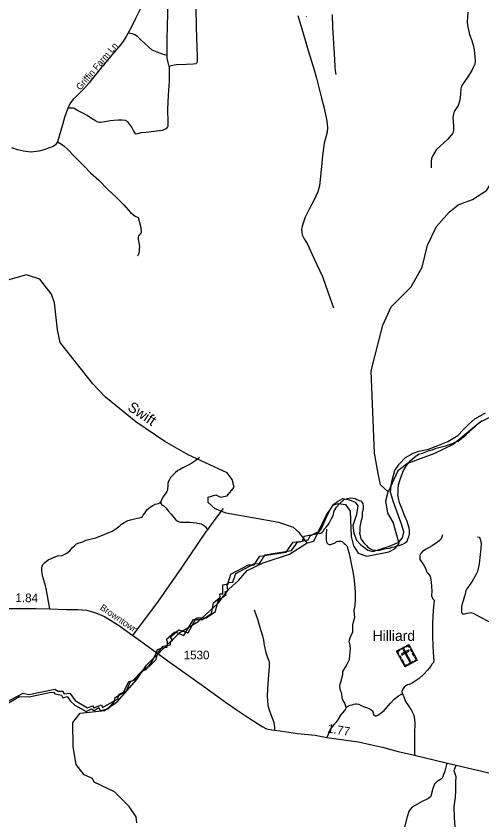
# Model space of a CAD drawing. Extents: x 2220236 to 2384410, y 720751 to 894131.
# Drawn here: x 2322567 to 2329296, y 847261 to 858872 of the extents above; entities that cross this region are included whole.
import ezdxf

# ---------------------------------------------------------------- set-up
doc = ezdxf.new("R2010")
doc.units = 0
for name, color, linetype in [('Exist Boundary Political City Limit New', 7, 'Continuous'), ('Exist Boundary Political City Limit New InsideOut', 7, 'Continuous'), ('Exist Cultural Cemetery CELL', 7, 'Continuous'), ('Exist Cultural Cemetery Label', 7, 'Continuous'), ('Exist Hydrographic Creek Single Shore', 7, 'Continuous'), ('Exist Hydrographic Creek Single Shore Label', 7, 'Continuous'), ('Exist Road Non-System Type 51', 7, 'Continuous'), ('Exist Road Non-System Type 51 Label', 7, 'Continuous'), ('Exist Road Primary Interstate Shield CELL', 7, 'Continuous'), ('Exist Road Secondary Mileage Hundredths English Label', 7, 'Continuous'), ('Exist Road Secondary Type 51 Attributed', 7, 'Continuous'), ('Exist Road Secondary Type 51 Label', 7, 'Continuous'), ('Exist Road Secondary Type 51 Number Label', 7, 'Continuous'), ('Map Preparation Boundary City Limit Buffer Line', 7, 'Continuous')]:
    doc.layers.add(name, color=color, linetype=linetype)

msp = doc.modelspace()

# ---------------------------------------------------------------- linework, layer by layer
at = {"layer": 'Exist Boundary Political City Limit New'}
msp.add_lwpolyline([(2322393, 848946), (2322669, 849094), (2322750, 849075), (2323128, 849151), (2323174, 849121), (2323238, 849119), (2323262, 849081), (2323343, 849092), (2323420, 848986), (2323597, 848879), (2323671, 848907), (2323690, 848881), (2323692, 848878), (2323803, 848922), (2323815, 848885), (2324037, 849010), (2324054, 849080), (2324164, 849127), (2324221, 849262), (2324280, 849286), (2324442, 849455), (2324488, 849478), (2324591, 849580), (2324610, 849660), (2324640, 849704), (2324692, 849771), (2324797, 849792), (2324798, 849832), (2324827, 849858), (2324797, 849908), (2324916, 850006), (2325052, 849963), (2325115, 850078), (2325116, 850080), (2325171, 850179), (2325314, 850182), (2325449, 850270), (2325484, 850429), (2325603, 850518), (2325586, 850557), (2325628, 850573), (2325614, 850656), (2325647, 850693), (2325696, 850694), (2325740, 850823), (2326002, 850961), (2326084, 850964), (2326163, 851089), (2326546, 851152), (2326633, 851272), (2326784, 851305), (2326816, 851363), (2326914, 851416), (2326928, 851406), (2326948, 851397), (2326970, 851404), (2326990, 851418), (2327006, 851437), (2327017, 851460), (2327044, 851491), (2327075, 851522), (2327089, 851550), (2327124, 851614), (2327146, 851657), (2327162, 851728), (2327194, 851778), (2327241, 851826), (2327308, 851891), (2327354, 851906), (2327392, 851912), (2327431, 851907), (2327463, 851905), (2327489, 851888), (2327522, 851876), (2327545, 851872), (2327575, 851833), (2327583, 851795), (2327580, 851752), (2327567, 851704), (2327566, 851646), (2327558, 851602), (2327547, 851565), (2327536, 851519), (2327534, 851488), (2327534, 851453), (2327534, 851428), (2327529, 851404), (2327535, 851372), (2327543, 851343), (2327548, 851323), (2327566, 851296), (2327575, 851285), (2327596, 851256), (2327599, 851253), (2327628, 851227), (2327650, 851202), (2327686, 851179), (2327715, 851164), (2327757, 851156), (2327786, 851155), (2327816, 851158), (2327850, 851165), (2327885, 851175), (2327912, 851184), (2327962, 851187), (2328001, 851201), (2328037, 851206), (2328070, 851218), (2328114, 851228), (2328152, 851246), (2328189, 851266), (2328214, 851288), (2328224, 851315), (2328241, 851354), (2328250, 851394), (2328251, 851431), (2328245, 851479), (2328237, 851507), (2328226, 851540), (2328211, 851584), (2328196, 851617), (2328180, 851659), (2328154, 851725), (2328132, 851775), (2328106, 851843), (2328090, 851908), (2328081, 851963), (2328087, 851984), (2328086, 852038), (2328092, 852100), (2328108, 852166), (2328137, 852246), (2328165, 852310), (2328206, 852382), (2328263, 852452), (2328321, 852499), (2328379, 852543), (2328437, 852560), (2328532, 852596), (2328584, 852609), (2328635, 852631), (2328711, 852648), (2328770, 852665), (2328828, 852683), (2328869, 852700), (2328908, 852720), (2328939, 852728), (2328952, 852731), (2329023, 852791), (2329062, 852818), (2329090, 852846), (2329114, 852868), (2329158, 852908), (2329205, 852951), (2329253, 852992), (2329299, 853033)], dxfattribs=at)
at = {"layer": 'Exist Boundary Political City Limit New InsideOut'}
msp.add_line((2328013, 851867), (2327975, 851994), dxfattribs=at)
for points in [[(2327975, 851994), (2327991, 852131), (2328040, 852307), (2328101, 852400), (2328194, 852494), (2328304, 852560), (2328386, 852587), (2328524, 852615), (2328634, 852659), (2328804, 852725), (2328947, 852813), (2329024, 852895), (2329106, 852978), (2329194, 853055), (2329348, 853143)], [(2322398, 848921), (2322618, 849042), (2322755, 849037), (2323052, 849103), (2323107, 849108), (2323129, 849081), (2323222, 849064), (2323244, 849026), (2323305, 849042), (2323354, 848976), (2323415, 848921), (2323579, 848828), (2323656, 848866), (2323695, 848844), (2323761, 848883), (2323783, 848844), (2323898, 848866), (2323991, 848971), (2323997, 849031), (2324118, 849103), (2324195, 849262), (2324255, 849273), (2324387, 849416), (2324447, 849433), (2324535, 849548), (2324585, 849658), (2324612, 849724), (2324684, 849746), (2324749, 849757), (2324755, 849834), (2324739, 849872), (2324859, 849977), (2324991, 849927), (2325131, 850155), (2325258, 850155), (2325389, 850243), (2325417, 850397), (2325516, 850480), (2325510, 850529), (2325554, 850529), (2325554, 850656), (2325626, 850672), (2325670, 850810), (2325922, 850947), (2326005, 850947), (2326087, 851073), (2326466, 851128), (2326570, 851271), (2326702, 851288), (2326730, 851359), (2326928, 851398), (2326977, 851469), (2327070, 851678), (2327147, 851816), (2327219, 851865), (2327285, 851903), (2327383, 851887), (2327466, 851849), (2327504, 851799), (2327482, 851673), (2327433, 851513), (2327444, 851403), (2327482, 851304), (2327548, 851233), (2327647, 851156), (2327719, 851139), (2327960, 851216), (2328098, 851271), (2328150, 851334), (2328167, 851422), (2328134, 851532), (2328013, 851867)]]:
    msp.add_lwpolyline(points, dxfattribs=at)
at = {"layer": 'Exist Cultural Cemetery CELL'}
for points in [[(2328063, 849698), (2328238, 849793), (2328360, 849570), (2328185, 849474)], [(2328084, 849660), (2328094, 849665), (2328079, 849694), (2328114, 849713), (2328109, 849723), (2328063, 849698)], [(2328128, 849733), (2328174, 849758), (2328179, 849748), (2328134, 849723)], [(2328132, 849658), (2328141, 849641), (2328244, 849698), (2328235, 849714)], [(2328173, 849725), (2328157, 849716), (2328254, 849538), (2328270, 849546)], [(2328259, 849755), (2328249, 849750), (2328234, 849778), (2328198, 849759), (2328193, 849768), (2328238, 849793)], [(2328284, 849686), (2328263, 849724), (2328273, 849729), (2328294, 849691)], [(2328120, 849595), (2328099, 849633), (2328109, 849638), (2328130, 849600)], [(2328315, 849628), (2328295, 849666), (2328305, 849671), (2328325, 849633)], [(2328331, 849554), (2328325, 849564), (2328345, 849575), (2328325, 849610), (2328335, 849615), (2328360, 849570)], [(2328152, 849536), (2328131, 849574), (2328141, 849579), (2328162, 849541)], [(2328214, 849490), (2328209, 849500), (2328189, 849490), (2328170, 849525), (2328160, 849520), (2328185, 849475)], [(2328230, 849512), (2328305, 849553), (2328310, 849543), (2328236, 849502)]]:
    msp.add_lwpolyline(points, close=True, dxfattribs=at)
at = {"layer": 'Exist Hydrographic Creek Single Shore'}
for points in [[(2327941, 852001), (2327832, 852101), (2327797, 852267), (2327744, 852557), (2327697, 853747), (2327865, 854407), (2327987, 854674), (2328276, 854962), (2328431, 855247), (2328511, 855565), (2328641, 855833), (2328822, 856041), (2328954, 856145), (2329162, 856222), (2329360, 856355), (2329508, 856574), (2329564, 856783), (2329563, 856892), (2329628, 856993), (2329835, 857169), (2329956, 857479), (2330063, 857588), (2330204, 857657), (2330621, 857670)], [(2326774, 851263), (2326656, 851413), (2326572, 851485), (2326363, 851558), (2325604, 851692), (2325445, 851757), (2325344, 851848), (2325343, 851924), (2325451, 851958), (2325518, 851924), (2325618, 851941), (2325716, 852070), (2325690, 852178), (2325614, 852276), (2325053, 852535), (2324717, 852725), (2324298, 853010), (2323861, 853366), (2323676, 853562), (2323203, 854157), (2323167, 854339), (2323122, 854731), (2323078, 854857), (2322909, 855070), (2322718, 855134), (2322410, 855050)], [(2329445, 853093), (2329271, 853007), (2328883, 852686), (2328601, 852549), (2328220, 852412), (2328080, 852302), (2327941, 852001)], [(2326774, 851263), (2326866, 851290), (2327053, 851666), (2327152, 851811), (2327226, 851833), (2327327, 851818), (2327394, 851719), (2327406, 851355), (2327441, 851222), (2327509, 851113), (2327634, 851072), (2327950, 851134), (2328042, 851184), (2328099, 851252), (2328012, 851560), (2327936, 851692), (2327909, 851868), (2327941, 852001)], [(2324311, 847221), (2324301, 847306), (2324200, 847453), (2323989, 847667), (2323696, 847806), (2323670, 847858), (2323553, 847915), (2323435, 848061), (2323391, 848319), (2323386, 848670), (2323494, 848805), (2323843, 848843), (2324025, 848968), (2324313, 849289), (2324453, 849498), (2324931, 849970), (2325196, 850129), (2325484, 850393), (2325640, 850593), (2325781, 850721), (2325904, 850864), (2326136, 850975), (2326518, 851102), (2326774, 851263)]]:
    msp.add_lwpolyline(points, dxfattribs=at)
at = {"layer": 'Exist Road Non-System Type 51'}
for points in [[(2324627, 859418), (2324594, 859373), (2324541, 859305), (2324480, 859211), (2324457, 859163), (2324409, 859070), (2324355, 858962), (2324292, 858838), (2324238, 858728), (2324188, 858629)], [(2324751, 858302), (2324748, 858394), (2324748, 858560), (2324753, 858714), (2324760, 858923), (2324760, 859000), (2324762, 859222), (2324768, 859264), (2324775, 859292), (2324789, 859315)], [(2325166, 859076), (2325163, 858986), (2325168, 858714), (2325180, 858420), (2325183, 858291), (2325185, 858219), (2325180, 858196), (2325163, 858184), (2325125, 858178), (2325030, 858173), (2324886, 858168), (2324802, 858153), (2324780, 858146)], [(2326638, 858882), (2326707, 858639), (2326787, 858375), (2326872, 858098), (2326908, 857977), (2326980, 857689), (2327014, 857563), (2327053, 857385), (2327062, 857315), (2327066, 857259), (2327061, 857196), (2327044, 857141), (2327019, 857038), (2326993, 856852), (2326980, 856701), (2326961, 856512), (2326948, 856421), (2326925, 856334), (2326898, 856271), (2326863, 856198), (2326800, 856082), (2326744, 855970), (2326707, 855869), (2326701, 855833), (2326692, 855794), (2326693, 855750), (2326700, 855711), (2326730, 855657), (2326775, 855579), (2326867, 855374), (2326995, 855109), (2327072, 854888), (2327153, 854657)], [(2327131, 858897), (2327140, 858709), (2327165, 858249), (2327169, 858139), (2327174, 858080), (2327185, 858030)], [(2329091, 858930), (2329085, 858789), (2329086, 858737), (2329117, 858605), (2329148, 858519), (2329169, 858453), (2329183, 858384), (2329190, 858330), (2329199, 858230), (2329192, 858180), (2329170, 858130), (2329149, 858087), (2329092, 857995), (2329017, 857884), (2329001, 857858), (2328989, 857820), (2328986, 857746), (2328975, 857658), (2328952, 857579), (2328897, 857493), (2328885, 857455), (2328878, 857405), (2328881, 857345), (2328885, 857283), (2328884, 857231), (2328880, 857195), (2328872, 857175), (2328803, 857094), (2328637, 856938), (2328580, 856850), (2328568, 856816), (2328563, 856770), (2328562, 856680)], [(2324188, 858629), (2324183, 858619), (2324159, 858578), (2324125, 858522), (2324078, 858460), (2324019, 858390), (2323960, 858323), (2323883, 858230), (2323845, 858183), (2323826, 858156), (2323808, 858139), (2323785, 858113), (2323752, 858071), (2323689, 857995), (2323616, 857901), (2323545, 857822), (2323489, 857764), (2323434, 857709), (2323393, 857671), (2323369, 857640), (2323343, 857603), (2323309, 857528), (2323268, 857408), (2323238, 857302), (2323165, 857055)], [(2324751, 858302), (2324682, 858322), (2324603, 858350), (2324533, 858382), (2324485, 858422), (2324434, 858472), (2324372, 858525), (2324319, 858575), (2324281, 858601), (2324248, 858614), (2324216, 858623), (2324188, 858629)], [(2324780, 858146), (2324764, 858204), (2324752, 858247), (2324751, 858272), (2324751, 858302)], [(2324780, 858146), (2324780, 858048), (2324777, 857934), (2324765, 857731), (2324755, 857530), (2324761, 857334), (2324761, 857281), (2324751, 857259), (2324726, 857241), (2324675, 857221), (2324559, 857206), (2324444, 857189), (2324370, 857184), (2324321, 857171), (2324300, 857168), (2324290, 857173), (2324263, 857219), (2324238, 857269), (2324179, 857344), (2324149, 857364), (2324101, 857371), (2324041, 857371), (2323980, 857366), (2323924, 857357), (2323851, 857347), (2323798, 857336), (2323773, 857336), (2323746, 857342), (2323713, 857359), (2323655, 857395), (2323592, 857437), (2323531, 857468), (2323446, 857513), (2323411, 857537), (2323390, 857543), (2323355, 857540), (2323315, 857542)], [(2323165, 857055), (2323135, 857013), (2323102, 856989), (2323051, 856967), (2322966, 856939), (2322894, 856919), (2322786, 856909), (2322676, 856919), (2322587, 856940), (2322505, 856970)], [(2323165, 857055), (2323225, 857023), (2323258, 856998), (2323310, 856949), (2323416, 856839), (2323549, 856703), (2323643, 856610), (2323763, 856502), (2323892, 856369), (2324018, 856254), (2324123, 856147), (2324188, 856073), (2324219, 856037), (2324256, 856005), (2324287, 855984), (2324330, 855963), (2324368, 855817), (2324376, 855755), (2324372, 855741), (2324360, 855726), (2324344, 855709), (2324337, 855696), (2324331, 855679), (2324329, 855655), (2324337, 855622), (2324345, 855572), (2324349, 855543), (2324346, 855512), (2324344, 855479), (2324338, 855446), (2324333, 855424), (2324320, 855402)], [(2325217, 852494), (2325164, 852455), (2325107, 852416), (2325044, 852382), (2324976, 852348), (2324928, 852318), (2324905, 852307), (2324867, 852277), (2324829, 852240), (2324799, 852205), (2324777, 852169), (2324765, 852149), (2324761, 852116), (2324757, 852083), (2324756, 852048), (2324754, 852026), (2324747, 852006), (2324726, 851975), (2324694, 851928), (2324673, 851895), (2324658, 851857)], [(2323053, 850309), (2323000, 850606), (2322991, 850644), (2322960, 850758), (2322945, 850823), (2322939, 850867), (2322941, 850903), (2322946, 850929), (2322954, 850951), (2322976, 850974), (2323031, 851016), (2323163, 851078), (2323233, 851083), (2323263, 851093), (2323302, 851114), (2323344, 851148), (2323384, 851197), (2323414, 851224), (2323442, 851247), (2323480, 851264), (2323530, 851280), (2323575, 851300), (2323719, 851337), (2323851, 851390), (2323954, 851430), (2324009, 851465), (2324068, 851511), (2324092, 851533), (2324126, 851559), (2324171, 851581), (2324219, 851596), (2324279, 851608), (2324321, 851618), (2324347, 851623), (2324367, 851628), (2324380, 851633), (2324394, 851646), (2324402, 851662), (2324425, 851694), (2324458, 851740), (2324504, 851779), (2324541, 851804), (2324574, 851822), (2324602, 851827), (2324625, 851830), (2324635, 851835), (2324647, 851842), (2324658, 851857)], [(2324658, 851857), (2324660, 851833), (2324668, 851815), (2324680, 851809), (2324700, 851797), (2324728, 851767), (2324766, 851727), (2324808, 851679), (2324871, 851603), (2324892, 851583), (2324921, 851568), (2324941, 851561), (2324972, 851561), (2325009, 851563), (2325075, 851561), (2325125, 851559), (2325170, 851553), (2325216, 851545), (2325239, 851538), (2325262, 851528), (2325287, 851511), (2325303, 851493), (2325321, 851468), (2325330, 851452), (2325333, 851449)], [(2325333, 851449), (2325413, 851561), (2325564, 851758)], [(2324253, 849925), (2324625, 850422), (2324966, 850912), (2325319, 851430), (2325333, 851449)], [(2327051, 851463), (2327046, 851383), (2327044, 851305), (2327049, 851277), (2327059, 851261), (2327071, 851250), (2327091, 851240), (2327107, 851240), (2327175, 851265), (2327197, 851281), (2327215, 851289), (2327235, 851289), (2327259, 851286), (2327281, 851278), (2327297, 851266), (2327307, 851256), (2327327, 851242), (2327347, 851221), (2327380, 851109), (2327427, 850871), (2327445, 850767), (2327456, 850668), (2327466, 850558), (2327466, 850447), (2327460, 850357), (2327447, 850284), (2327454, 850183), (2327428, 850080), (2327425, 849970), (2327403, 849927), (2327383, 849872), (2327375, 849840), (2327385, 849808), (2327393, 849737), (2327385, 849643), (2327379, 849572), (2327345, 849505), (2327284, 849406), (2327280, 849357), (2327252, 849248), (2327238, 849203), (2327244, 849156), (2327270, 849089), (2327274, 849029), (2327285, 848986), (2327316, 848937), (2327332, 848887), (2327324, 848860), (2327289, 848811), (2327255, 848773), (2327218, 848718), (2327192, 848671), (2327164, 848645), (2327130, 848603), (2327111, 848578), (2327095, 848548), (2327076, 848497), (2327058, 848452)], [(2328725, 851381), (2328706, 851321), (2328684, 851297), (2328654, 851273), (2328577, 851218), (2328491, 851170), (2328440, 851137), (2328413, 851108), (2328400, 851079), (2328398, 851049), (2328400, 851021), (2328456, 850943), (2328474, 850905), (2328499, 850839), (2328519, 850819), (2328546, 850782), (2328565, 850700), (2328572, 850565), (2328568, 850496), (2328586, 850457), (2328606, 850435), (2328590, 850284), (2328582, 850109), (2328580, 849979), (2328580, 849908), (2328594, 849675), (2328603, 849563), (2328595, 849533), (2328579, 849515), (2328556, 849483), (2328510, 849423), (2328459, 849365), (2328388, 849305), (2328316, 849256), (2328286, 849235), (2328246, 849219), (2328223, 849214), (2328199, 849200), (2328173, 849181), (2328153, 849148), (2328141, 849114), (2328146, 849087), (2328148, 849076), (2328157, 849061), (2328171, 849027), (2328194, 848974), (2328234, 848907), (2328277, 848840), (2328309, 848783), (2328319, 848751), (2328326, 848663), (2328324, 848509), (2328324, 848195)], [(2329232, 851350), (2329254, 851346), (2329264, 851331), (2329276, 851301), (2329285, 851248), (2329280, 851177), (2329272, 851094), (2329256, 850962), (2329232, 850848), (2329208, 850800), (2329167, 850725), (2329116, 850650), (2329080, 850601), (2329059, 850562), (2329053, 850518), (2329040, 850477), (2329025, 850425), (2329009, 850384), (2329003, 850341), (2329003, 850317), (2329001, 850295), (2329001, 850289), (2329001, 850274), (2329003, 850258), (2329011, 850246), (2329017, 850240), (2329027, 850236), (2329043, 850236), (2329066, 850242), (2329084, 850250), (2329118, 850254), (2329137, 850258), (2329171, 850246), (2329264, 850195), (2329394, 850128)], [(2326007, 850297), (2326056, 850159), (2326100, 850013), (2326126, 849921), (2326141, 849860), (2326153, 849785), (2326173, 849678), (2326197, 849609), (2326218, 849560), (2326222, 849540), (2326224, 849509), (2326222, 849471), (2326218, 849418), (2326208, 849296), (2326201, 849150), (2326195, 849047), (2326197, 848980), (2326204, 848917), (2326218, 848864), (2326254, 848771), (2326281, 848698), (2326290, 848667), (2326296, 848635), (2326298, 848600), (2326298, 848568), (2326298, 848557)], [(2327332, 848887), (2327371, 848909), (2327394, 848921), (2327422, 848923), (2327446, 848931), (2327471, 848939), (2327491, 848939), (2327517, 848931), (2327554, 848913), (2327594, 848895), (2327643, 848880), (2327680, 848862), (2327698, 848850), (2327712, 848836), (2327724, 848820), (2327724, 848805), (2327730, 848787), (2327736, 848773), (2327753, 848765), (2327769, 848763), (2327783, 848769), (2327822, 848793), (2327882, 848844), (2327974, 848947), (2328030, 849006), (2328091, 849053), (2328126, 849073), (2328146, 849087)], [(2328789, 848082), (2328760, 847965), (2328742, 847919), (2328733, 847885), (2328723, 847865), (2328711, 847853), (2328675, 847832), (2328650, 847814), (2328610, 847776), (2328586, 847717), (2328567, 847643), (2328564, 847617), (2328552, 847597), (2328516, 847567), (2328433, 847528), (2328323, 847467), (2328280, 847436), (2328260, 847414), (2328242, 847382), (2328215, 847304), (2328179, 847155)], [(2328913, 847095), (2328901, 847290), (2328897, 847456), (2328905, 847523), (2328916, 847584), (2328918, 847683), (2328920, 847813), (2328922, 847886), (2328899, 847955), (2328897, 847979), (2328903, 848001), (2328916, 848026), (2328924, 848051)]]:
    msp.add_lwpolyline(points, dxfattribs=at)
at = {"layer": 'Exist Road Primary Interstate Shield CELL'}
msp.add_line((2326755, 858865), (2326755, 858861), dxfattribs=at)
at = {"layer": 'Exist Road Secondary Type 51 Attributed'}
msp.add_lwpolyline([(2322371, 850317), (2322853, 850313), (2323053, 850309), (2323289, 850301), (2323461, 850301), (2323583, 850291), (2323655, 850273), (2323741, 850242), (2323844, 850199), (2323932, 850148), (2324045, 850073), (2324253, 849925), (2324261, 849920), (2324759, 849558), (2325307, 849169), (2325591, 848962), (2325759, 848848), (2325948, 848720), (2326120, 848613), (2326183, 848578), (2326262, 848562), (2326298, 848557), (2326382, 848546), (2326633, 848511), (2326889, 848485), (2327058, 848452), (2327513, 848387), (2327682, 848353), (2327862, 848312), (2328085, 848251), (2328324, 848195), (2328779, 848085), (2328924, 848051), (2329605, 847894)], dxfattribs=at)
at = {"layer": 'Map Preparation Boundary City Limit Buffer Line'}
msp.add_lwpolyline([(2322393, 848946), (2322669, 849094), (2322750, 849075), (2323128, 849151), (2323174, 849121), (2323238, 849119), (2323262, 849081), (2323343, 849092), (2323420, 848986), (2323597, 848879), (2323671, 848907), (2323690, 848881), (2323692, 848878), (2323803, 848922), (2323815, 848885), (2324037, 849010), (2324054, 849080), (2324164, 849127), (2324221, 849262), (2324280, 849286), (2324442, 849455), (2324488, 849478), (2324591, 849580), (2324610, 849660), (2324640, 849704), (2324692, 849771), (2324797, 849792), (2324798, 849832), (2324827, 849858), (2324797, 849908), (2324916, 850006), (2325052, 849963), (2325115, 850078), (2325116, 850080), (2325171, 850179), (2325314, 850182), (2325449, 850270), (2325484, 850429), (2325603, 850518), (2325586, 850557), (2325628, 850573), (2325614, 850656), (2325647, 850693), (2325696, 850694), (2325740, 850823), (2326002, 850961), (2326084, 850964), (2326163, 851089), (2326546, 851152), (2326633, 851272), (2326784, 851305), (2326816, 851363), (2326914, 851416), (2326928, 851406), (2326948, 851397), (2326970, 851404), (2326990, 851418), (2327006, 851437), (2327017, 851460), (2327044, 851491), (2327075, 851522), (2327089, 851550), (2327124, 851614), (2327146, 851657), (2327162, 851728), (2327194, 851778), (2327241, 851826), (2327308, 851891), (2327354, 851906), (2327392, 851912), (2327431, 851907), (2327463, 851905), (2327489, 851888), (2327522, 851876), (2327545, 851872), (2327575, 851833), (2327583, 851795), (2327580, 851752), (2327567, 851704), (2327566, 851646), (2327558, 851602), (2327547, 851565), (2327536, 851519), (2327534, 851488), (2327534, 851453), (2327534, 851428), (2327529, 851404), (2327535, 851372), (2327543, 851343), (2327548, 851323), (2327566, 851296), (2327575, 851285), (2327596, 851256), (2327599, 851253), (2327628, 851227), (2327650, 851202), (2327686, 851179), (2327715, 851164), (2327757, 851156), (2327786, 851155), (2327816, 851158), (2327850, 851165), (2327885, 851175), (2327912, 851184), (2327962, 851187), (2328001, 851201), (2328037, 851206), (2328070, 851218), (2328114, 851228), (2328152, 851246), (2328189, 851266), (2328214, 851288), (2328224, 851315), (2328241, 851354), (2328250, 851394), (2328251, 851431), (2328245, 851479), (2328237, 851507), (2328226, 851540), (2328211, 851584), (2328196, 851617), (2328180, 851659), (2328154, 851725), (2328132, 851775), (2328106, 851843), (2328090, 851908), (2328081, 851963), (2328087, 851984), (2328086, 852038), (2328092, 852100), (2328108, 852166), (2328137, 852246), (2328165, 852310), (2328206, 852382), (2328263, 852452), (2328321, 852499), (2328379, 852543), (2328437, 852560), (2328532, 852596), (2328584, 852609), (2328635, 852631), (2328711, 852648), (2328770, 852665), (2328828, 852683), (2328869, 852700), (2328908, 852720), (2328939, 852728), (2328952, 852731), (2329023, 852791), (2329062, 852818), (2329090, 852846), (2329114, 852868), (2329158, 852908), (2329205, 852951), (2329253, 852992), (2329299, 853033)], dxfattribs=at)

# ---------------------------------------------------------------- texts
at = {"layer": 'Exist Cultural Cemetery Label'}
msp.add_text('Hilliard', height=150, dxfattribs=at).set_placement((2327717, 849848))
at = {"layer": 'Exist Hydrographic Creek Single Shore Label'}
msp.add_text('Swift', height=150, rotation=325.8594, dxfattribs=at).set_placement((2324166, 853190))
at = {"layer": 'Exist Road Non-System Type 51 Label'}
msp.add_text('Griffin Farm Ln', height=95, rotation=49.7433, dxfattribs=at).set_placement((2323496, 857794))
at = {"layer": 'Exist Road Secondary Mileage Hundredths English Label'}
for s, rotation, p in [('1.84', 359.3218, (2322558, 850408)), ('1.77', 350.6692, (2327057, 848526))]:
    msp.add_text(s, height=125, rotation=rotation, dxfattribs=at).set_placement(p)
at = {"layer": 'Exist Road Secondary Type 51 Label'}
msp.add_text('Browntown', height=95, rotation=325.5421, dxfattribs=at).set_placement((2323770, 850307))
at = {"layer": 'Exist Road Secondary Type 51 Number Label'}
msp.add_text('1530', height=125, dxfattribs=at).set_placement((2324988, 849581))

doc.saveas('drawing.dxf')
